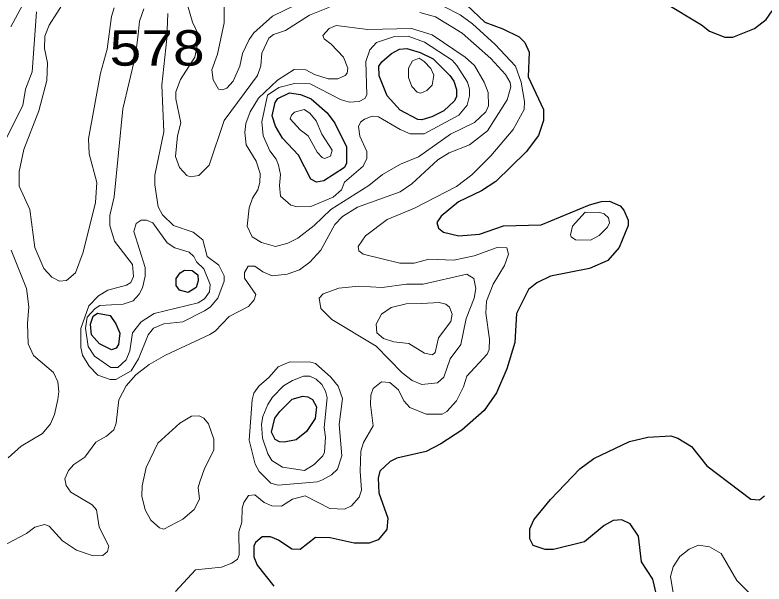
# Model space of a CAD drawing. Extents: x 577 to 602.9, y 7483.8 to 7511.6.
# Drawn here: x 585.345 to 587.032, y 7504.692 to 7505.975 of the extents above; entities that cross this region are included whole.
import ezdxf
from ezdxf.enums import TextEntityAlignment as Align

# ---------------------------------------------------------------- set-up
doc = ezdxf.new("R2010")
doc.units = 0
doc.header["$LTSCALE"] = 0.032
doc.layers.add('1', color=7, linetype='Continuous', lineweight=25)
doc.layers.add('2', color=7, linetype='Continuous', lineweight=13)
doc.layers.add('61', color=7, linetype='Continuous')

msp = doc.modelspace()

# ---------------------------------------------------------------- linework, layer by layer
at = {"layer": '1'}
for points in [[(586.3627, 7505.997), (586.4032, 7505.9588), (586.4438, 7505.9437), (586.4803, 7505.9254), (586.4931, 7505.9127), (586.5034, 7505.8912), (586.501, 7505.8356), (586.5352, 7505.7616), (586.5352, 7505.737), (586.5241, 7505.7028), (586.4962, 7505.6662), (586.4279, 7505.5994), (586.3961, 7505.5787), (586.3436, 7505.5533), (586.3046, 7505.5215), (586.2951, 7505.5072), (586.299, 7505.4944), (586.3102, 7505.4849), (586.3444, 7505.4769), (586.3913, 7505.4809), (586.4454, 7505.4992), (586.5298, 7505.5017), (586.6391, 7505.5471), (586.6664, 7505.5541), (586.6839, 7505.5549), (586.7078, 7505.5445), (586.7165, 7505.535), (586.7261, 7505.5119), (586.7261, 7505.5), (586.7062, 7505.4507), (586.6807, 7505.4213), (586.6394, 7505.403), (586.5511, 7505.3863), (586.5201, 7505.3712), (586.5018, 7505.3561), (586.4748, 7505.302), (586.4708, 7505.2368)], [(586.8066, 7506.0033), (586.8915, 7505.9525), (586.9097, 7505.9381), (586.9439, 7505.9246), (586.9622, 7505.9246), (587.0107, 7505.9445), (587.037, 7505.9644), (587.0505, 7505.9843)], [(586.4708, 7505.2368), (586.4525, 7505.1772), (586.4295, 7505.1231), (586.4016, 7505.0833), (586.3515, 7505.0388), (586.3038, 7505.0078), (586.2712, 7504.9911), (586.2052, 7504.976), (586.1901, 7504.968), (586.167, 7504.9466), (586.1631, 7504.9307), (586.1647, 7504.8981), (586.1845, 7504.8408), (586.1822, 7504.8154), (586.1631, 7504.7915), (586.1424, 7504.7843), (586.109, 7504.7843), (586.0549, 7504.7963), (586.0215, 7504.7971), (585.9873, 7504.77), (585.9683, 7504.7708), (585.9388, 7504.7907), (585.9205, 7504.7987), (585.9015, 7504.7987), (585.8863, 7504.7859), (585.8832, 7504.7772), (585.8832, 7504.7533), (585.8903, 7504.735), (585.9277, 7504.6873)], [(586.8008, 7504.6229), (586.7817, 7504.7032), (586.7563, 7504.7422), (586.7491, 7504.8003), (586.7308, 7504.8281), (586.7117, 7504.8368), (586.6927, 7504.8352), (586.672, 7504.8241), (586.6275, 7504.7875), (586.5583, 7504.77), (586.5392, 7504.77), (586.5122, 7504.7788), (586.505, 7504.7939), (586.505, 7504.8169), (586.5137, 7504.8368), (586.5511, 7504.8829), (586.6171, 7504.9521), (586.6489, 7504.9752), (586.7292, 7505.0134), (586.7706, 7505.0229), (586.8223, 7505.0261), (586.8382, 7505.0213), (586.8692, 7505.0022), (586.9034, 7504.9585), (587.0028, 7504.8837), (587.0219, 7504.8822), (587.033, 7504.8909)]]:
    msp.add_lwpolyline(points, dxfattribs=at)
for points in [[(586.2274, 7505.8995), (586.2577, 7505.8904), (586.2871, 7505.8761), (586.3245, 7505.838), (586.3332, 7505.8252), (586.3396, 7505.8069), (586.3396, 7505.7902), (586.334, 7505.7807), (586.311, 7505.7584), (586.2839, 7505.7449), (586.2617, 7505.7386), (586.2521, 7505.7394), (586.2124, 7505.76), (586.1829, 7505.7926), (586.1655, 7505.8372), (586.1647, 7505.8594), (586.171, 7505.869), (586.1933, 7505.8881), (586.2108, 7505.8976)], [(585.9633, 7505.7994), (585.9881, 7505.7956), (586.012, 7505.7855), (586.0478, 7505.7545), (586.0653, 7505.7306), (586.0915, 7505.6773), (586.0915, 7505.6408), (586.0875, 7505.6312), (586.0406, 7505.601), (586.0239, 7505.5978), (586.0112, 7505.605), (585.9834, 7505.659), (585.9476, 7505.6972), (585.9317, 7505.7242), (585.9245, 7505.7473), (585.9309, 7505.7775), (585.9372, 7505.7863)], [(585.7081, 7505.3647), (585.7082, 7505.3807), (585.717, 7505.3935), (585.7265, 7505.3998), (585.744, 7505.399), (585.7567, 7505.3887), (585.7575, 7505.3752), (585.7528, 7505.3608), (585.7353, 7505.3489), (585.7154, 7505.3544)], [(585.5148, 7505.2777), (585.5206, 7505.2956), (585.5309, 7505.3028), (585.5595, 7505.2972), (585.5723, 7505.2789), (585.581, 7505.2575), (585.5778, 7505.232), (585.573, 7505.2241), (585.5619, 7505.2201), (585.5349, 7505.2336), (585.5174, 7505.2535)], [(585.9411, 7505.0809), (585.9694, 7505.1088), (585.9933, 7505.1159), (586.0044, 7505.1143), (586.0148, 7505.108), (586.0243, 7505.0913), (586.0211, 7505.065), (586.0012, 7505.0356), (585.9782, 7505.0173), (585.9512, 7505.0118), (585.9408, 7505.0126), (585.9313, 7505.0181), (585.9225, 7505.0348), (585.9305, 7505.0658)]]:
    msp.add_lwpolyline(points, close=True, dxfattribs=at)
at = {"layer": '2'}
for points in [[(585.3615, 7505.997), (585.3353, 7505.9477)], [(585.4562, 7506.0057), (585.422, 7505.9517), (585.4124, 7505.927), (585.4116, 7505.8992), (585.418, 7505.8666), (585.4164, 7505.8268), (585.3989, 7505.7584), (585.3647, 7505.6718), (585.3544, 7505.6217), (585.3544, 7505.5891), (585.3782, 7505.5366), (585.3894, 7505.4507), (585.41, 7505.403), (585.4275, 7505.3839), (585.445, 7505.3744), (585.4609, 7505.376)], [(585.7345, 7505.9946), (585.7448, 7505.9588), (585.7575, 7505.9318), (585.7583, 7505.9207), (585.7496, 7505.8793), (585.7178, 7505.8292), (585.7074, 7505.8014), (585.7074, 7505.7855), (585.7186, 7505.7314), (585.7106, 7505.702), (585.7066, 7505.6559), (585.7154, 7505.6312), (585.7321, 7505.6129), (585.7392, 7505.6097), (585.7591, 7505.6129), (585.7822, 7505.636), (585.8164, 7505.737), (585.8911, 7505.838), (585.8983, 7505.8602), (585.9007, 7505.8888), (585.9166, 7505.9222), (585.9269, 7505.931), (585.9539, 7505.9397), (586.008, 7505.9739), (586.0533, 7505.9922)], [(585.9762, 7505.997), (585.9253, 7505.9723), (585.8832, 7505.9342), (585.872, 7505.9191), (585.8577, 7505.8881), (585.8514, 7505.8594), (585.8363, 7505.8252), (585.8219, 7505.8101), (585.8124, 7505.8061), (585.8036, 7505.8077), (585.7909, 7505.8284), (585.7885, 7505.8507), (585.8013, 7505.8865), (585.8164, 7505.9572), (585.8164, 7505.9954)], [(586.1177, 7505.4531), (586.1344, 7505.4769), (586.1829, 7505.5135), (586.245, 7505.539), (586.3396, 7505.5883), (586.3738, 7505.6145), (586.4167, 7505.6575), (586.4668, 7505.7163), (586.4915, 7505.7616), (586.4923, 7505.7799), (586.4851, 7505.8236), (586.4724, 7505.8594), (586.4263, 7505.9079), (586.3754, 7505.9548), (586.3476, 7505.9747), (586.3094, 7505.9946)], [(585.3114, 7505.6694), (585.3623, 7505.7704), (585.3687, 7505.8077), (585.3838, 7505.8467), (585.3933, 7505.9819)], [(586.2569, 7505.9803), (586.2919, 7505.9707), (586.3523, 7505.9334), (586.4167, 7505.8769), (586.4501, 7505.8403), (586.4605, 7505.8228), (586.4621, 7505.8125), (586.4533, 7505.7831), (586.4096, 7505.7139), (586.369, 7505.6821), (586.3229, 7505.6638), (586.2975, 7505.6479), (586.2386, 7505.5938), (586.2124, 7505.5763), (586.1162, 7505.5414), (586.0828, 7505.5207), (586.0653, 7505.5024), (586.0335, 7505.4443), (586.0088, 7505.4173), (585.9857, 7505.4006), (585.9579, 7505.3903), (585.9245, 7505.3871), (585.903, 7505.3958), (585.8848, 7505.4086), (585.8704, 7505.4086), (585.8617, 7505.3942), (585.8617, 7505.3815), (585.8871, 7505.3449), (585.884, 7505.333), (585.8712, 7505.3179), (585.8275, 7505.2948), (585.7957, 7505.2622), (585.7838, 7505.2543), (585.6836, 7505.2082), (585.647, 7505.1867), (585.6168, 7505.1636), (585.5953, 7505.139), (585.5786, 7505.1072), (585.573, 7505.0547), (585.5675, 7505.0396), (585.5508, 7505.0253), (585.5269, 7505.0118), (585.5023, 7504.9784), (585.4776, 7504.9617), (585.4657, 7504.9482), (585.457, 7504.9291), (585.4601, 7504.914), (585.4705, 7504.8996)], [(585.4609, 7505.376), (585.4808, 7505.3935), (585.4983, 7505.4404), (585.5261, 7505.5517), (585.5293, 7505.597), (585.5118, 7505.6614), (585.5102, 7505.6956), (585.5373, 7505.8435), (585.5524, 7505.8976), (585.5619, 7505.9715), (585.5683, 7505.9906)], [(585.6891, 7505.9779), (585.6868, 7505.9214), (585.6756, 7505.8165), (585.6804, 7505.7115), (585.6597, 7505.6137), (585.6597, 7505.5922), (585.6677, 7505.5421), (585.6772, 7505.5239), (585.7019, 7505.5), (585.7464, 7505.4849), (585.7679, 7505.4682), (585.7774, 7505.43), (585.8044, 7505.4109), (585.8164, 7505.3871), (585.8164, 7505.3744), (585.8021, 7505.3362), (585.7846, 7505.3163), (585.7718, 7505.3076), (585.7233, 7505.2829), (585.6804, 7505.2789), (585.6565, 7505.2686), (585.6446, 7505.2535), (585.6231, 7505.1994), (585.6064, 7505.1724), (585.5723, 7505.1533), (585.5595, 7505.1533), (585.5317, 7505.1629), (585.5118, 7505.1835), (585.4967, 7505.2082), (585.4935, 7505.2249), (585.4935, 7505.2678), (585.511, 7505.3195), (585.5333, 7505.3418), (585.554, 7505.3545), (585.5961, 7505.3656), (585.6057, 7505.372), (585.612, 7505.3855), (585.6096, 7505.4125), (585.5691, 7505.465), (585.5587, 7505.5), (585.5587, 7505.5231), (585.5683, 7505.5652), (585.5874, 7505.7632), (585.616, 7505.8833), (585.6224, 7505.9307), (585.6255, 7505.9604), (585.6351, 7505.9882)], [(585.3297, 7504.9768), (585.3584, 7505.003), (585.4069, 7505.0316), (585.4251, 7505.0531), (585.4339, 7505.0746), (585.441, 7505.108), (585.4434, 7505.1263), (585.441, 7505.1477), (585.4315, 7505.1692), (585.3862, 7505.2074), (585.3743, 7505.2336), (585.3727, 7505.2797), (585.3758, 7505.3171), (585.3711, 7505.3585), (585.3361, 7505.4443)], [(585.7066, 7504.6754), (585.7512, 7504.7239), (585.81, 7504.7303), (585.8331, 7504.739), (585.8458, 7504.7486), (585.8498, 7504.7581), (585.849, 7504.8098), (585.8561, 7504.8313), (585.8569, 7504.8631), (585.8601, 7504.8758), (585.8712, 7504.8917), (585.8848, 7504.8933), (585.9062, 7504.8758), (585.9237, 7504.8686), (585.9452, 7504.8678), (585.9698, 7504.8837), (585.9985, 7504.8909), (586.0541, 7504.8623), (586.0875, 7504.8607), (586.1026, 7504.8686), (586.1201, 7504.8877), (586.1257, 7504.9036), (586.1225, 7504.9466), (586.1241, 7504.9919), (586.1297, 7505.011), (586.1519, 7505.0491), (586.1456, 7505.0969), (586.1464, 7505.1175), (586.1519, 7505.1326), (586.1702, 7505.1477), (586.1893, 7505.1462), (586.2084, 7505.1295), (586.2211, 7505.1048), (586.2346, 7505.0897), (586.2712, 7505.0754), (586.307, 7505.0754), (586.3173, 7505.0809), (586.3396, 7505.1048), (586.3555, 7505.1366), (586.3627, 7505.1605), (586.4088, 7505.2106), (586.4128, 7505.2209), (586.4135, 7505.244), (586.4056, 7505.3028), (586.4072, 7505.3298), (586.4223, 7505.368), (586.4477, 7505.4102), (586.4565, 7505.4356), (586.4525, 7505.4499), (586.431, 7505.4507), (586.3794, 7505.4316), (586.3332, 7505.4221), (586.2768, 7505.4245), (586.2442, 7505.4157), (586.2116, 7505.4157), (586.1289, 7505.4356), (586.1193, 7505.4435), (586.1177, 7505.4531)], [(585.4705, 7504.8996), (585.519, 7504.871), (585.5285, 7504.8591), (585.5341, 7504.8201), (585.5563, 7504.7772), (585.5532, 7504.7653), (585.5428, 7504.7565), (585.5206, 7504.7557), (585.4832, 7504.7684), (585.4522, 7504.7899), (585.422, 7504.8225), (585.4116, 7504.8265), (585.3894, 7504.8201), (585.3711, 7504.8058), (585.3122, 7504.7756)], [(587.0028, 7504.6683), (586.971, 7504.7001), (586.936, 7504.7613), (586.9097, 7504.7764), (586.8843, 7504.7796), (586.8636, 7504.7708), (586.8429, 7504.7541), (586.8278, 7504.7311), (586.8215, 7504.7088), (586.831, 7504.65)]]:
    msp.add_lwpolyline(points, dxfattribs=at)
for points in [[(585.8744, 7505.7561), (585.8649, 7505.7298), (585.8625, 7505.7099), (585.8657, 7505.6821), (585.8879, 7505.6455), (585.8975, 7505.6177), (585.8967, 7505.597), (585.8919, 7505.5803), (585.88, 7505.562), (585.872, 7505.5398), (585.8681, 7505.4984), (585.8792, 7505.4746), (585.8999, 7505.4618), (585.9317, 7505.4531), (585.9595, 7505.4602), (585.9818, 7505.4714), (586.0191, 7505.5), (586.0565, 7505.5366), (586.1416, 7505.5907), (586.1726, 7505.6153), (586.2132, 7505.6384), (586.2537, 7505.6551), (586.3261, 7505.706), (586.3802, 7505.7322), (586.4056, 7505.7561), (586.4112, 7505.7696), (586.4104, 7505.7998), (586.4016, 7505.8236), (586.3802, 7505.861), (586.3587, 7505.8793), (586.2847, 7505.9302), (586.2378, 7505.9445), (586.14, 7505.9421), (586.0684, 7505.9509), (586.0525, 7505.9445), (586.0382, 7505.9286), (586.0414, 7505.9207), (586.0573, 7505.9087), (586.0851, 7505.8793), (586.0947, 7505.8547), (586.0931, 7505.8435), (586.0883, 7505.838), (586.0724, 7505.8308), (586.0502, 7505.8308), (586.0199, 7505.8403), (586.0001, 7505.8507), (585.9738, 7505.8515), (585.9364, 7505.8276), (585.8935, 7505.7871)], [(585.9746, 7505.8205), (586.0096, 7505.8197), (586.078, 7505.7839), (586.0979, 7505.7783), (586.1201, 7505.7799), (586.1329, 7505.7863), (586.1376, 7505.795), (586.1352, 7505.8698), (586.144, 7505.896), (586.1591, 7505.9127), (586.1996, 7505.9262), (586.2307, 7505.927), (586.2672, 7505.9135), (586.3293, 7505.8729), (586.3404, 7505.861), (586.3642, 7505.8236), (586.369, 7505.8077), (586.369, 7505.7926), (586.3635, 7505.7712), (586.3444, 7505.7489), (586.2664, 7505.7068), (586.2354, 7505.7068), (586.2124, 7505.7163), (586.1639, 7505.7449), (586.1496, 7505.7465), (586.1321, 7505.7401), (586.1233, 7505.733), (586.1185, 7505.7234), (586.1217, 7505.7012), (586.1376, 7505.667), (586.1376, 7505.6511), (586.1289, 7505.6336), (586.0875, 7505.5978), (586.0804, 7505.5803), (586.0613, 7505.5644), (586.0112, 7505.5429), (585.9802, 7505.5421), (585.9659, 7505.5461), (585.9428, 7505.566), (585.9404, 7505.5907), (585.9428, 7505.6153), (585.9388, 7505.636), (585.9333, 7505.6495), (585.919, 7505.6686), (585.9038, 7505.702), (585.9007, 7505.7338), (585.9137, 7505.7943), (585.9389, 7505.8111)], [(586.2315, 7505.8547), (586.2315, 7505.834), (586.2386, 7505.8133), (586.2505, 7505.8006), (586.2593, 7505.7982), (586.2728, 7505.8046), (586.2847, 7505.8165), (586.2887, 7505.8388), (586.2816, 7505.8539), (586.2665, 7505.8699), (586.2551, 7505.8776), (586.2406, 7505.8715)], [(586.0056, 7505.702), (586.0255, 7505.6654), (586.0366, 7505.6535), (586.0422, 7505.6511), (586.0557, 7505.6567), (586.0597, 7505.6702), (586.0358, 7505.706), (586.0231, 7505.7362), (586.0088, 7505.7537), (585.9961, 7505.7616), (585.9746, 7505.7553), (585.9675, 7505.7489), (585.9651, 7505.7409), (585.9873, 7505.7155)], [(586.6815, 7505.5175), (586.6839, 7505.5064), (586.6799, 7505.4968), (586.6608, 7505.4777), (586.641, 7505.4674), (586.6076, 7505.4682), (586.598, 7505.4746), (586.5964, 7505.4793), (586.6004, 7505.4984), (586.6292, 7505.5303), (586.6624, 7505.5294), (586.672, 7505.5262)], [(585.5882, 7505.3227), (585.6112, 7505.3306), (585.6247, 7505.3457), (585.6319, 7505.3601), (585.6383, 7505.3863), (585.6383, 7505.4054), (585.6128, 7505.4865), (585.6176, 7505.5048), (585.6287, 7505.5119), (585.6414, 7505.5119), (585.655, 7505.5064), (585.6876, 7505.461), (585.705, 7505.4499), (585.7369, 7505.4404), (585.748, 7505.43), (585.7536, 7505.4181), (585.7703, 7505.4022), (585.7846, 7505.3672), (585.783, 7505.3505), (585.7718, 7505.3346), (585.7575, 7505.3259), (585.6581, 7505.302), (585.6287, 7505.2829), (585.6096, 7505.2583), (585.6033, 7505.2177), (585.5953, 7505.1978), (585.5762, 7505.1803), (585.5611, 7505.1803), (585.5237, 7505.2058), (585.5094, 7505.2273), (585.5033, 7505.2687), (585.5077, 7505.2938), (585.5253, 7505.3134), (585.5359, 7505.3199)], [(586.1193, 7505.3632), (586.1718, 7505.3608), (586.2267, 7505.368), (586.2641, 7505.368), (586.3627, 7505.3903), (586.3786, 7505.3807), (586.3833, 7505.3585), (586.3794, 7505.3362), (586.3611, 7505.2909), (586.3491, 7505.232), (586.3253, 7505.1994), (586.311, 7505.1581), (586.2967, 7505.1454), (586.2617, 7505.1422), (586.2394, 7505.1509), (586.2171, 7505.1684), (586.1583, 7505.2281), (586.0589, 7505.2885), (586.0335, 7505.3131), (586.0303, 7505.3362), (586.039, 7505.3465), (586.074, 7505.3593)], [(586.2617, 7505.3243), (586.3006, 7505.3267), (586.3157, 7505.3227), (586.3237, 7505.3163), (586.3293, 7505.3004), (586.3269, 7505.2837), (586.299, 7505.2471), (586.2911, 7505.2137), (586.2855, 7505.209), (586.2672, 7505.2122), (586.2322, 7505.2344), (586.1981, 7505.2384), (586.175, 7505.2455), (586.1599, 7505.2583), (586.1583, 7505.2782), (586.1702, 7505.3004), (586.1925, 7505.3155), (586.2259, 7505.3235)], [(585.9643, 7505.1931), (586.0112, 7505.1923), (586.0215, 7505.1891), (586.0565, 7505.1581), (586.0732, 7505.1382), (586.0828, 7505.1104), (586.0748, 7505.0515), (586.0812, 7504.9808), (586.0716, 7504.9513), (586.0581, 7504.9386), (586.0374, 7504.9267), (586.0263, 7504.9227), (585.938, 7504.9148), (585.9213, 7504.9195), (585.8951, 7504.9458), (585.8856, 7504.9625), (585.872, 7505.0165), (585.8792, 7505.1072), (585.8832, 7505.1223), (585.8943, 7505.1382), (585.9174, 7505.1581), (585.938, 7505.1819)], [(586.0358, 7505.1422), (586.0446, 7505.1271), (586.0478, 7505.112), (586.0414, 7505.0452), (586.0446, 7505.0229), (586.0422, 7504.9895), (586.0382, 7504.9808), (586.0191, 7504.9617), (585.9969, 7504.9482), (585.9476, 7504.9553), (585.9237, 7504.9704), (585.9142, 7504.9855), (585.9023, 7505.0213), (585.8999, 7505.0523), (585.903, 7505.0698), (585.9142, 7505.0969), (585.9253, 7505.1135), (585.95, 7505.139), (585.9698, 7505.1509), (585.9945, 7505.1605), (586.0088, 7505.1605), (586.0231, 7505.1541)], [(585.7615, 7504.9227), (585.7575, 7504.91), (585.7607, 7504.8837), (585.7488, 7504.8599), (585.7233, 7504.8384), (585.6804, 7504.8162), (585.6701, 7504.8185), (585.651, 7504.836), (585.6383, 7504.8591), (585.6303, 7504.8901), (585.6311, 7504.9132), (585.6406, 7504.9545), (585.6669, 7505.0094), (585.7162, 7505.0547), (585.7424, 7505.0706), (585.7599, 7505.0714), (585.7703, 7505.0658), (585.7806, 7505.0531), (585.7925, 7505.0189), (585.7925, 7504.9943), (585.771, 7504.9505)]]:
    msp.add_lwpolyline(points, close=True, dxfattribs=at)

# ---------------------------------------------------------------- texts
at = {"layer": '61', "width": 1.2}
msp.add_text('578', height=0.08, dxfattribs=at).set_placement((585.665, 7505.8604), align=Align.CENTER)

doc.saveas('drawing.dxf')
